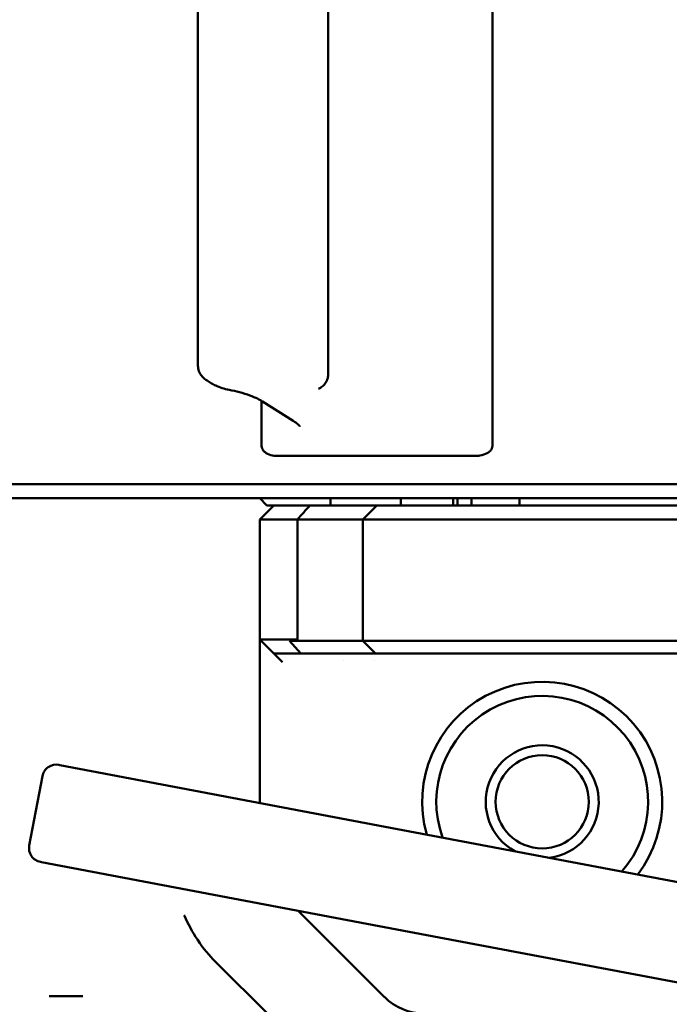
# Model space of a CAD drawing. Header units: millimetres. Extents: x 0 to 14369, y -869 to 2970.
# Tile 261 of 656: x 2110 to 2133, y 363 to 398. Entities that reach past the tile are written whole.
import ezdxf

# ---------------------------------------------------------------- set-up
doc = ezdxf.new("R2010")
doc.units = ezdxf.units.MM
doc.header["$LTSCALE"] = 10
doc.layers.add('Detailumgrenzung (ISO)', color=7, linetype='Continuous', lineweight=25)
doc.layers.add('Sichtbar (ISO)', color=7, linetype='Continuous', lineweight=50)

# ---------------------------------------------------------------- blocks, each defined once
blk = doc.blocks.new('2DDetail3')
at = {"layer": 'Detailumgrenzung (ISO)'}
blk.add_circle((191.4219, 29.8398), 30.9875, dxfattribs=at)

msp = doc.modelspace()

# ---------------------------------------------------------------- linework, layer by layer
at = {"layer": 'Sichtbar (ISO)'}
for p, q in [((2126.259, 403.762), (2126.259, 382.507)), ((2120.44, 385.022), (2120.44, 401.247)), ((2115.829, 385.328), (2115.829, 400.941)), ((2116.152, 384.802), (2116.305, 384.705)), ((2120.44, 385.022), (2120.44, 385.022)), ((2118.081, 384.133), (2118.081, 384.133)), ((2118.081, 384.09), (2118.081, 382.507)), ((2118.118, 384.067), (2119.201, 383.38)), ((2161.184, 381.135), (2106.388, 381.135)), ((2161.061, 380.635), (2106.781, 380.635)), ((2118.268, 380.385), (2118.018, 380.635)), ((2120.527, 380.635), (2120.527, 380.385)), ((2123.018, 380.635), (2123.018, 380.385)), ((2124.871, 380.635), (2124.871, 380.385)), ((2125.018, 380.635), (2125.018, 380.385)), ((2125.518, 380.385), (2125.518, 380.635)), ((2127.21, 380.385), (2127.21, 380.635)), ((2118.518, 380.385), (2118.018, 379.885)), ((2118.268, 380.385), (2118.518, 380.385)), ((2119.796, 380.385), (2118.518, 380.385)), ((2119.796, 380.385), (2122.166, 380.385)), ((2122.166, 380.385), (2121.666, 379.885)), ((2123.263, 380.385), (2122.166, 380.385)), ((2161.455, 380.385), (2123.263, 380.385)), ((2119.35, 379.885), (2118.018, 379.885)), ((2118.018, 379.885), (2118.018, 375.635)), ((2119.35, 379.885), (2119.35, 375.635)), ((2119.35, 379.885), (2121.666, 379.885)), ((2122.982, 379.885), (2121.666, 379.885)), ((2121.666, 375.585), (2121.666, 379.885)), ((2161.434, 379.885), (2122.982, 379.885)), ((2118.518, 375.135), (2118.018, 375.635)), ((2119.35, 375.635), (2118.018, 375.635)), ((2118.018, 369.845), (2118.018, 375.635)), ((2119.067, 375.585), (2119.473, 375.135)), ((2121.666, 375.585), (2119.067, 375.585)), ((2121.666, 375.585), (2122.982, 375.585)), ((2122.116, 375.135), (2121.666, 375.585)), ((2122.982, 375.585), (2161.434, 375.585)), ((2119.473, 375.135), (2118.518, 375.135)), ((2118.518, 375.135), (2118.818, 374.835)), ((2122.116, 375.135), (2119.473, 375.135)), ((2122.116, 375.135), (2123.235, 375.135)), ((2123.235, 375.135), (2161.453, 375.135)), ((2120.965, 374.873), (2120.965, 374.873)), ((2122.074, 374.873), (2122.074, 374.872)), ((2110.906, 371.192), (2110.94, 371.185)), ((2110.94, 371.185), (2122.463, 369.003)), ((2109.857, 368.337), (2110.322, 370.793)), ((2122.463, 369.003), (2125.648, 368.4)), ((2137.532, 366.15), (2125.648, 368.4)), ((2110.289, 367.746), (2110.255, 367.753)), ((2121.812, 365.564), (2110.289, 367.746)), ((2122.432, 362.97), (2119.377, 366.026)), ((2124.997, 364.962), (2121.812, 365.564)), ((2124.997, 364.962), (2136.881, 362.711)), ((2118.373, 362.301), (2116.429, 364.244)), ((2111.757, 363), (2110.559, 363))]:
    msp.add_line(p, q, dxfattribs=at)
msp.add_circle((2128.018, 369.885), 1.65, dxfattribs=at)
for centre, radius, start, end in [((2128.018, 369.885), 4.25, 322.7356, 195.8215), ((2128.018, 369.885), 3.75, 318.8508, 199.7063), ((2128.018, 369.885), 2, 277.5475, 241.0096), ((2110.813, 370.7), 0.5, 79.2785, 169.2785), ((2110.348, 368.244), 0.5, 169.2785, 259.2785), ((2123.846, 364.385), 2, 225, 270)]:
    msp.add_arc(centre, radius, start, end, dxfattribs=at)
for centre, major_axis, ratio, start_param, end_param in [((2116.573, 385.127), (-0.268, -0.422), 0.769751, 0.000137, 0.000162), ((2117.027, 384.967), (-0.093, -0.491), 0.085634, 0.000014, 0.000095), ((2118.386, 384.489), (-0.268, -0.422), 0.769751, 6.283108, 6.283176), ((2112.133, 372.256), (15.232, 16.859), 0.011961, 5.192704, 5.22625)]:
    msp.add_ellipse(centre, major_axis=major_axis, ratio=ratio, start_param=start_param, end_param=end_param, dxfattribs=at)
for points, knots in [([(2116.152, 384.802), (2116.098, 384.837), (2116.046, 384.876), (2115.966, 384.959), (2115.934, 384.999), (2115.873, 385.103), (2115.847, 385.171), (2115.832, 385.27), (2115.829, 385.299), (2115.829, 385.328)], [0.00000243, 0.00000243, 0.00000243, 0.00000243, 0.02271244, 0.02271244, 0.03942964, 0.03942964, 0.06174954, 0.06174954, 0.07074598, 0.07074598, 0.07074598, 0.07074598]), ([(2116.933, 384.476), (2116.849, 384.492), (2116.763, 384.513), (2116.603, 384.563), (2116.526, 384.592), (2116.403, 384.648), (2116.353, 384.675), (2116.306, 384.705)], [0, 0, 0, 0, 0.02584607, 0.02584607, 0.05172256, 0.05172256, 0.07150349, 0.07150349, 0.07150349, 0.07150349]), ([(2120.44, 385.022), (2120.44, 384.961), (2120.43, 384.899), (2120.39, 384.786), (2120.361, 384.732), (2120.288, 384.639), (2120.244, 384.598), (2120.165, 384.544), (2120.132, 384.526), (2120.098, 384.511)], [0, 0, 0, 0, 0.01893103, 0.01893103, 0.03739612, 0.03739612, 0.05607161, 0.05607161, 0.06830156, 0.06830156, 0.06830156, 0.06830156]), ([(2118.118, 384.067), (2118.072, 384.096), (2118.01, 384.13), (2117.859, 384.202), (2117.767, 384.24), (2117.555, 384.317), (2117.43, 384.357), (2117.181, 384.424), (2117.056, 384.453), (2116.933, 384.476)], [0, 0, 0, 0, 0.0333102, 0.0333102, 0.0694866, 0.0694866, 0.1104317, 0.1104317, 0.1481565, 0.1481565, 0.1481565, 0.1481565]), ([(2119.442, 383.183), (2119.442, 383.183), (2119.44, 383.186), (2119.426, 383.204), (2119.403, 383.229), (2119.327, 383.294), (2119.27, 383.336), (2119.201, 383.38)], [0.05193406, 0.05193406, 0.05193406, 0.05193406, 0.06841478, 0.06841478, 0.1067593, 0.1067593, 0.15089718, 0.15089718, 0.15089718, 0.15089718]), ([(2118.081, 382.507), (2118.081, 382.488), (2118.083, 382.468), (2118.093, 382.416), (2118.105, 382.386), (2118.144, 382.32), (2118.175, 382.288), (2118.26, 382.221), (2118.327, 382.189), (2118.482, 382.147), (2118.568, 382.136), (2118.658, 382.136)], [-0.1538788, -0.1538788, -0.1538788, -0.1538788, -0.1447764, -0.1447764, -0.1292115, -0.1292115, -0.1063998, -0.1063998, -0.0690731, -0.0690731, -0.032353, -0.032353, -0.032353, -0.032353]), ([(2125.629, 382.136), (2125.693, 382.136), (2125.755, 382.14), (2125.912, 382.165), (2125.998, 382.192), (2126.108, 382.252), (2126.149, 382.281), (2126.204, 382.341), (2126.223, 382.369), (2126.248, 382.428), (2126.256, 382.457), (2126.258, 382.494), (2126.259, 382.501), (2126.259, 382.507)], [-0.6258642, -0.6258642, -0.6258642, -0.6258642, -0.6016102, -0.6016102, -0.5613385, -0.5613385, -0.5370779, -0.5370779, -0.5208091, -0.5208091, -0.5062428, -0.5062428, -0.5030263, -0.5030263, -0.5030263, -0.5030263]), ([(2118.658, 382.136), (2119.782, 382.135), (2120.922, 382.135), (2123.224, 382.135), (2124.411, 382.135), (2125.629, 382.136)], [10.6872176, 10.6872176, 10.6872176, 10.6872176, 11.1087512, 11.1087512, 11.5302861, 11.5302861, 11.5302861, 11.5302861]), ([(2120.459, 375.135), (2120.628, 375.135), (2120.801, 375.135), (2121.067, 375.135), (2121.156, 375.135), (2121.334, 375.135), (2121.427, 375.134), (2121.518, 375.134)], [-0.1110484, -0.1110484, -0.1110484, -0.1110484, -0.0549257, -0.0549257, -0.0272351, -0.0272351, -0.0000015, -0.0000015, -0.0000015, -0.0000015]), ([(2121.518, 375.134), (2121.563, 375.134), (2121.609, 375.135), (2121.699, 375.135), (2121.745, 375.135), (2121.879, 375.135), (2121.968, 375.135), (2122.234, 375.135), (2122.408, 375.135), (2122.576, 375.135)], [-0.1082148, -0.1082148, -0.1082148, -0.1082148, -0.0944595, -0.0944595, -0.0809329, -0.0809329, -0.0541999, -0.0541999, -0.0000068, -0.0000068, -0.0000068, -0.0000068]), ([(2115.346, 365.864), (2115.348, 365.86), (2115.35, 365.855), (2115.476, 365.555), (2115.629, 365.27), (2116.025, 364.676), (2116.246, 364.427), (2116.429, 364.244)], [-0.1428928, -0.1428928, -0.1428928, -0.1428928, -0.1419846, -0.1419846, -0.0776927, -0.0776927, -0.0000087, -0.0000087, -0.0000087, -0.0000087])]:
    msp.add_open_spline(points, degree=3, knots=knots, dxfattribs=at)
msp.add_open_spline([(2119.35, 375.635), (2119.304, 375.621), (2119.211, 375.598), (2119.115, 375.587), (2119.067, 375.585)], degree=3, dxfattribs=at)

# ---------------------------------------------------------------- block references
at = {"layer": 'Detailumgrenzung (ISO)', "xscale": 10, "yscale": 10, "zscale": 10}
msp.add_blockref('2DDetail3', (0, 0), dxfattribs=at)

doc.saveas('drawing.dxf')
